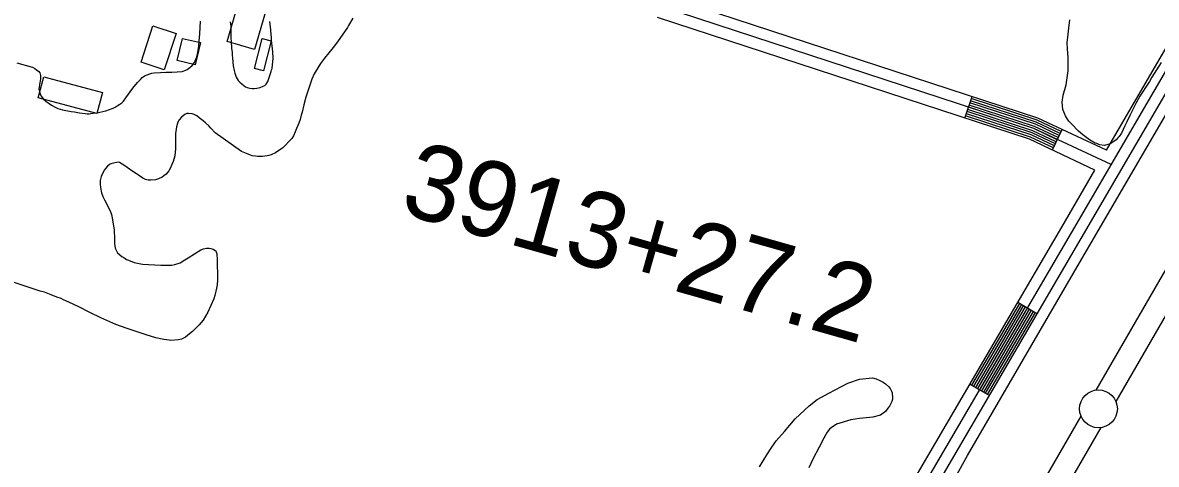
# Model space of a CAD drawing. Extents: x 3297716 to 3335574, y 688621 to 713991.
# Drawn here: x 3318912 to 3320409, y 698473 to 699056 of the extents above; entities that cross this region are included whole.
import ezdxf

# ---------------------------------------------------------------- set-up
doc = ezdxf.new("R2010")
doc.units = 0
for name, color, linetype in [('V-BLDG-OTLN', 7, 'Continuous'), ('V-LEVE-TOET', 7, 'Continuous'), ('V-RIVR-EDGE', 7, 'Continuous'), ('V-ROAD-CNTR', 7, 'Continuous'), ('V-SITE-VEGE', 7, 'Continuous'), ('V-SURV-IDEN', 7, 'Continuous'), ('V-SURV-LINE', 7, 'Continuous')]:
    doc.layers.add(name, color=color, linetype=linetype)

msp = doc.modelspace()

# ---------------------------------------------------------------- linework, layer by layer
at = {"layer": 'V-BLDG-OTLN'}
for points in [[(3319182, 699030.8), (3319202.7, 699101.9), (3319238.8, 699091.4), (3319218.1, 699020.2)], [(3319068.4, 699003.4), (3319084.1, 699051.2), (3319114.8, 699041.1), (3319099.1, 698993.3)], [(3319147, 699029.2), (3319139.9, 698999.8), (3319116.2, 699005.6), (3319123.4, 699034.9)], [(3319240.4, 699031.7), (3319230.2, 698991.8), (3319218.1, 698994.9), (3319228.3, 699034.8)], [(3318939.9, 698984.2), (3319017.4, 698963.2), (3319009.9, 698935.5), (3318932.4, 698956.5)]]:
    msp.add_lwpolyline(points, close=True, dxfattribs=at)
at = {"layer": 'V-LEVE-TOET'}
for points in [[(3320160.1, 698484.1), (3320300.1, 698725), (3320434.4, 698955.1), (3320594.8, 699235.7), (3320725.8, 699463.3), (3320784.5, 699556), (3320783.6, 699571.1)], [(3320135.7, 698439.4), (3320144.1, 698455.5), (3320160.1, 698484.1)]]:
    msp.add_lwpolyline(points, dxfattribs=at)
at = {"layer": 'V-RIVR-EDGE'}
msp.add_spline([(3321618.5, 701061.3), (3321639.2, 701040.9), (3321661.9, 701020.6), (3321674.3, 701007.7), (3321694.2, 700986.1), (3321717.7, 700957.4), (3321720.6, 700953.3), (3321724.7, 700950.8), (3321726.8, 700949.5), (3321730.1, 700946.2), (3321742.9, 700927.1), (3321753.7, 700905.9), (3321756.1, 700893.9), (3321759.8, 700884.4), (3321768.1, 700867.3), (3321776.7, 700853.2), (3321786.6, 700837.5), (3321794.5, 700827.9), (3321804.4, 700817.1), (3321812.7, 700810), (3321821.8, 700809.2), (3321830.1, 700806.7), (3321833.4, 700803.8), (3321835.9, 700798.8), (3321840.8, 700793), (3321849.5, 700787.6), (3321852, 700783.8), (3321866.5, 700765.1), (3321875.5, 700751), (3321880.1, 700741.1), (3321885, 700725.7), (3321889.5, 700717), (3321895.7, 700710.4), (3321901.9, 700699.1), (3321908.1, 700684.6), (3321912.2, 700664.3), (3321919.2, 700623.7), (3321922, 700598.8), (3321922.3, 700564.8), (3321921.8, 700517.6), (3321919.3, 700502.2), (3321913, 700476.1), (3321905.8, 700433), (3321899.5, 700379.6), (3321893.6, 700348.1), (3321887.3, 700316.2), (3321880.2, 700288.9), (3321874.7, 700259), (3321869.3, 700218.8), (3321863.7, 700164.6), (3321860.8, 700141.4), (3321859.5, 700133.9), (3321857.4, 700109.9), (3321857.7, 700080.8), (3321854.3, 700038.6), (3321848, 699987.6), (3321847.8, 699937.5), (3321848.6, 699913.8), (3321849.3, 699873.2), (3321853.8, 699830.5), (3321855, 699803.1), (3321853.3, 699787), (3321851.5, 699762.5), (3321847.4, 699747.6), (3321844.5, 699743.9), (3321843.2, 699728.6), (3321839.4, 699718.2), (3321831.1, 699708.7), (3321827.4, 699705.8), (3321826.9, 699701.7), (3321826.9, 699687.2), (3321823.2, 699678.9), (3321813.6, 699670.6), (3321798.7, 699664.4), (3321785.8, 699644.2), (3321779.9, 699632.6), (3321773.2, 699598.6), (3321768.1, 699540.6), (3321765.1, 699519.9), (3321762.6, 699492.9), (3321757.5, 699458.5), (3321751.3, 699439.5), (3321741.3, 699415.5), (3321732.1, 699391), (3321722.1, 699368.3), (3321716.2, 699354.6), (3321712.5, 699334.7), (3321711.2, 699313.2), (3321708.2, 699269.2), (3321710.2, 699258.9), (3321713.1, 699251), (3321718.9, 699240.6), (3321727.5, 699231.9), (3321733.7, 699226.9), (3321735.8, 699219.9), (3321729.5, 699186.3), (3321720.3, 699159.4), (3321709.1, 699134.5), (3321700.3, 699115.5), (3321685.4, 699100.6), (3321679.1, 699094.4), (3321675, 699087.4), (3321674.5, 699083.6), (3321670.3, 699063.8), (3321660.3, 699031.9), (3321651.2, 699018.6), (3321638.3, 699002.5), (3321632, 698987.6), (3321625.8, 698968.1), (3321619.5, 698936.2), (3321615.7, 698908), (3321607.3, 698875.3), (3321593.5, 698825.6), (3321583.5, 698805.3), (3321580.1, 698792.1), (3321580.1, 698777.6), (3321580.1, 698768), (3321572.2, 698748.2), (3321567.9, 698717.9), (3321559.1, 698663.6), (3321555.7, 698647.1), (3321554.1, 698638.4), (3321550.7, 698631.7), (3321551.5, 698617.6), (3321548.6, 698601.9), (3321548.1, 698586.2), (3321544, 698577.5), (3321538.1, 698566.3), (3321534.4, 698551.4), (3321535.2, 698541.4), (3321533.5, 698532.7), (3321521.4, 698502.1), (3321503.4, 698451.1), (3321490.5, 698421.7), (3321481.4, 698409.3), (3321476.8, 698404), (3321474.3, 698395.3), (3321466.8, 698374.6), (3321458.4, 698355.1), (3321454.3, 698343.9), (3321453, 698339.4), (3321455.9, 698336.4), (3321456.7, 698333.1), (3321454.7, 698329.4), (3321448.8, 698322), (3321440.1, 698313.7), (3321431, 698308.3), (3321420.6, 698301.3), (3321418.1, 698296.3), (3321412.7, 698284.3), (3321407.3, 698277.7), (3321395.6, 698252.5), (3321375.2, 698198.2), (3321359.3, 698158.5), (3321346, 698126.2), (3321337.2, 698093.9), (3321334.2, 698078.9), (3321334.2, 698070.2), (3321336.7, 698059.5), (3321328.7, 698032.1), (3321314.6, 697996.1), (3321306.6, 697968.8), (3321301.2, 697958.4), (3321293.3, 697951.4), (3321284.2, 697934), (3321274.6, 697915.4), (3321271.2, 697904.6), (3321272.4, 697893.8), (3321272.4, 697881.8), (3321266.6, 697862.3), (3321256.9, 697828.4), (3321254.4, 697817.6), (3321249.9, 697808.1), (3321241.5, 697787.8), (3321233.6, 697774.5), (3321226.5, 697762.1), (3321220.3, 697745.6), (3321216.1, 697734), (3321215.7, 697727.3), (3321217.7, 697725.7), (3321219.8, 697723.6), (3321219.4, 697718.6), (3321208.1, 697691.7), (3321197.7, 697668.1), (3321194.8, 697666), (3321191.1, 697666.1), (3321191.5, 697656.5), (3321189, 697651.6), (3321185.6, 697649.1), (3321180.2, 697647.8), (3321181, 697635.8), (3321179.4, 697630.9), (3321174.8, 697625.9), (3321172.3, 697619.3), (3321170.2, 697612.2), (3321164.3, 697585.7), (3321162.7, 697577), (3321158.9, 697575.8), (3321154.3, 697570.8), (3321148.5, 697557.6), (3321144.8, 697550.5), (3321143.9, 697539.3), (3321140.6, 697535.6), (3321134.8, 697529.4), (3321132.7, 697525.3), (3321128.5, 697509.5), (3321122.6, 697486.8), (3321103.1, 697447.4), (3321101, 697441.6), (3321101, 697432.9), (3321091.8, 697415.1), (3321084.3, 697404.4), (3321071.4, 697382), (3321064.3, 697376.6), (3321056.9, 697372.9), (3321048.1, 697363.4), (3321041.1, 697351), (3321031.9, 697332.4), (3321023.6, 697312.1), (3321015.6, 697288.1), (3321006.4, 697254.5), (3320994.8, 697229.7), (3320983.5, 697207.3), (3320979.4, 697203.6), (3320975.6, 697193.7), (3320968.1, 697172.5), (3320962.6, 697145.6), (3320955.9, 697122.4), (3320943.8, 697086.8), (3320940.5, 697069.4), (3320936.3, 697061.1), (3320926.3, 697048.7), (3320920.9, 697043.3), (3320909.6, 697002.3), (3320899.6, 696969.2), (3320887.5, 696935.2), (3320880.8, 696920.3), (3320879.6, 696912.5), (3320883.3, 696900.4), (3320882.8, 696894.6), (3320876.2, 696878.1), (3320871.6, 696854), (3320867, 696835.8), (3320859.9, 696815.9), (3320857.3, 696806.8), (3320853.2, 696794.4), (3320849.8, 696784.5), (3320847.3, 696766.6), (3320843.1, 696755.5), (3320836.1, 696746.8), (3320830.2, 696736.4), (3320825.6, 696714.1), (3320819.8, 696700), (3320814.4, 696700.8), (3320813.5, 696688.4), (3320798.5, 696648.2), (3320788.5, 696625.5), (3320782.7, 696621.7), (3320776.4, 696606.8), (3320773.1, 696599.4), (3320766, 696592.8), (3320752.3, 696573.3), (3320739.4, 696550.1), (3320720.3, 696512.1), (3320700.7, 696473.6), (3320668.6, 696401.5), (3320646.5, 696351.8), (3320619.8, 696291.4), (3320606.9, 696264.1), (3320587.7, 696216.9), (3320576.9, 696191.6), (3320559.8, 696152.3), (3320552.7, 696128.2), (3320546.4, 696106.3), (3320536.4, 696076.5), (3320526.8, 696040.4), (3320506.7, 695984.1), (3320462.5, 695850.3), (3320450.3, 695806), (3320442, 695784.1), (3320420.2, 695702.1), (3320413.9, 695672.2), (3320409.3, 695639.9), (3320408, 695624.2), (3320406.7, 695608.4), (3320408.4, 695594.3), (3320410.8, 695584), (3320416.2, 695571.9), (3320422, 695567.3), (3320430.3, 695563.2), (3320436.9, 695558.2), (3320439.8, 695552.4), (3320445.9, 695539.9), (3320448.8, 695529.2), (3320449.6, 695514.6), (3320448.4, 695507.2), (3320445.8, 695499.3), (3320439.6, 695490.6), (3320432.9, 695478.6), (3320425, 695464.1), (3320423.4, 695454.6), (3320416.7, 695438.9), (3320407.9, 695423.6), (3320400.1, 695416.9), (3320392.2, 695412), (3320377.6, 695405.4), (3320369.8, 695408.3), (3320357.8, 695410.4), (3320346.6, 695411.3), (3320320.4, 695400.1), (3320298, 695386.5), (3320249, 695343.1), (3320201.6, 695295.6), (3320188.3, 695286.5), (3320178, 695282.4), (3320168.4, 695279.5), (3320163.4, 695274.9), (3320158, 695258.8), (3320150.5, 695228.1), (3320140.1, 695207.4), (3320125.5, 695174.3), (3320115.1, 695149.5), (3320110, 695135), (3320108.4, 695129.6), (3320108.4, 695125.9), (3320112.5, 695115.9), (3320113.7, 695108.4), (3320113.3, 695102.6), (3320106.6, 695091.5), (3320104.1, 695086.9), (3320100.4, 695081.5), (3320098.3, 695077.8), (3320098.3, 695074.9), (3320104.9, 695063.7), (3320105.7, 695055.4), (3320108.2, 695041.3), (3320112.7, 695030.1), (3320122.2, 695016.4), (3320128.4, 695010.2), (3320133.8, 695004.4), (3320135.8, 694999.4), (3320135.8, 694993.2), (3320132.5, 694981.2), (3320110.4, 694941.4), (3320095, 694917.8), (3320080, 694902.9), (3320068.4, 694893.4), (3320055.9, 694881.5), (3320033.1, 694848.8), (3319991.9, 694787.9), (3319966.9, 694752.4), (3319939.9, 694710.1), (3319919.9, 694678.7), (3319900.4, 694647.2), (3319884.9, 694618.3), (3319831.2, 694511.9), (3319802.9, 694453.9), (3319782.5, 694411.3), (3319716.3, 694301.2), (3319680.9, 694240.3), (3319651.4, 694187.4), (3319580.2, 694059.1), (3319556.8, 694017.5)], degree=3, dxfattribs=at)
at = {"layer": 'V-ROAD-CNTR'}
for p, q in [((3320156.7, 698929.7), (3320166, 698958.2)), ((3320272.2, 698887.6), (3320285, 698914.7)), ((3320226.4, 698686.5), (3320252.3, 698671.4)), ((3320163.3, 698578.6), (3320189.2, 698563.5))]:
    msp.add_line(p, q, dxfattribs=at)
for points in [[(3320343.6, 698887.1), (3320721.5, 699535), (3320741.7, 699561.4), (3320759.2, 699580.7), (3320775.2, 699596.8), (3320794.8, 699614.1), (3320815.8, 699630.7), (3320844.3, 699653.1), (3320866.3, 699668.9), (3320888.4, 699682.3), (3320911, 699693.8)], [(3319340.9, 697128.7), (3319919.2, 698132), (3320297.5, 698778.2), (3320734, 699526.6), (3320753.2, 699551.8), (3320770, 699570.3), (3320785.5, 699585.9), (3320804.4, 699602.6), (3320825.1, 699618.9), (3320853.3, 699641.1), (3320874.6, 699656.4), (3320895.7, 699669.2), (3320917.8, 699680.4)], [(3319042, 696298.5), (3319112.3, 696457.8), (3319154.8, 696608.1), (3319209.2, 696769.2), (3319213.6, 696783.7), (3319223.6, 696815.4), (3319234.3, 696847.2), (3319245.4, 696878.5), (3319257, 696909.6), (3319269.5, 696940.7), (3319282.2, 696971.4), (3319295.4, 697001.9), (3319309.5, 697032.3), (3319323.8, 697062.4), (3319338.6, 697092.1), (3319354.1, 697121.5), (3319932.2, 698124.5), (3320310.4, 698770.7), (3320746.5, 699518.3)], [(3320350, 698868.3), (3320247.5, 698915.8), (3319755.5, 699076.8), (3319175.5, 699280.9), (3319046.5, 699316.5)], [(3320343.6, 698887.1), (3320253.1, 698929.7), (3319760.3, 699091), (3319534.6, 699170.4)], [(3320328.4, 698861.1), (3320242, 698901.8), (3319750.6, 699062.6)], [(3320281.2, 698906.6), (3320249.8, 698921.4), (3320163.2, 698949.7)], [(3320282.4, 698909.3), (3320250.9, 698924.1), (3320164.2, 698952.5)], [(3320283.7, 698912), (3320252, 698926.9), (3320165.1, 698955.4)], [(3320273.5, 698890.3), (3320243.1, 698904.6), (3320157.6, 698932.5)], [(3320274.8, 698893), (3320244.2, 698907.4), (3320158.6, 698935.4)], [(3320276.1, 698895.7), (3320245.3, 698910.2), (3320159.5, 698938.3)], [(3320277.3, 698898.4), (3320246.4, 698913), (3320160.4, 698941.1)], [(3320278.6, 698901.1), (3320247.5, 698915.8), (3320161.4, 698944)], [(3320279.9, 698903.9), (3320248.6, 698918.6), (3320162.3, 698946.8)], [(3319014.5, 696310.6), (3319084, 696468), (3319126.1, 696617), (3319180.6, 696778.4), (3319185, 696792.6), (3319195.1, 696824.7), (3319205.9, 696856.9), (3319217.2, 696888.7), (3319229.1, 696920.5), (3319241.7, 696952), (3319254.6, 696983.1), (3319268.1, 697014.2), (3319282.3, 697045), (3319296.8, 697075.5), (3319311.9, 697105.8), (3319327.8, 697136), (3319906.3, 698139.6), (3320284.5, 698785.8), (3320328.4, 698861.1)], [(3320165.9, 698577.1), (3320229, 698685)], [(3320168.4, 698575.6), (3320231.6, 698683.5)], [(3320171, 698574.1), (3320234.2, 698682)], [(3320173.6, 698572.6), (3320236.8, 698680.5)], [(3320176.2, 698571.1), (3320239.3, 698678.9)], [(3320178.8, 698569.5), (3320241.9, 698677.4)], [(3320181.4, 698568), (3320244.5, 698675.9)], [(3320184, 698566.5), (3320247.1, 698674.4)], [(3320186.6, 698565), (3320249.7, 698672.9)]]:
    msp.add_lwpolyline(points, dxfattribs=at)
at = {"layer": 'V-SITE-VEGE'}
for points in [[(3318904.5, 699002.6), (3318923.2, 698997.5), (3318925.2, 698996.7), (3318928.3, 698995), (3318930.5, 698993.5), (3318933.4, 698991.1), (3318934.8, 698989.3), (3318935.8, 698985.9), (3318935.7, 698981.5), (3318934.9, 698976.2), (3318934.2, 698973.8), (3318933.7, 698970.4), (3318933.6, 698968.1), (3318934.1, 698964.5), (3318935, 698961.8), (3318936.7, 698958.6), (3318939.6, 698954.5), (3318942.5, 698952), (3318950.2, 698946.8), (3318954.8, 698944.1), (3318958.5, 698942.3), (3318964.5, 698940.5), (3318976, 698938.3), (3318980.6, 698937.7), (3318987.2, 698936.6), (3318994.4, 698935.6), (3318997.4, 698935.3), (3319000, 698935.3), (3319002, 698935.8), (3319005, 698936), (3319010.5, 698936.6), (3319014.2, 698937.3), (3319022, 698939.2), (3319031.6, 698942.6), (3319034.2, 698943.9), (3319037, 698945.6), (3319040.4, 698947.8), (3319043.1, 698949.9), (3319045.3, 698952.1), (3319048.3, 698956.5), (3319057.7, 698969.3), (3319063.6, 698976.8), (3319067.5, 698980.7), (3319070, 698983), (3319073.9, 698985.9), (3319082.5, 698989), (3319085.9, 698989.3), (3319094.2, 698989.9), (3319101.1, 698990.1), (3319109.3, 698990.2), (3319116.2, 698990.6), (3319122.7, 698991.3), (3319127.4, 698992.9), (3319129.4, 698993.7), (3319133, 698996.3), (3319136, 698999.2), (3319139, 699003), (3319142.2, 699010.4), (3319143.4, 699016), (3319144.8, 699024.7), (3319145.3, 699031), (3319146.2, 699041), (3319146.8, 699057.6)], [(3319186.3, 699056.7), (3319186.9, 699051), (3319187.1, 699046.7), (3319187.1, 699034.8), (3319187.5, 699031.1), (3319187.9, 699021.8), (3319188.6, 699016.4), (3319188.8, 699013.3), (3319189.4, 699008.7), (3319190.3, 698998.4), (3319191.4, 698992.6), (3319192.2, 698988.9), (3319194.1, 698983.5), (3319196.7, 698979.3), (3319198.8, 698977.1), (3319201.8, 698974.2), (3319206.4, 698970.9), (3319208.5, 698970), (3319212, 698969.2), (3319215.1, 698968.9), (3319218, 698968.9), (3319221.2, 698969.1), (3319225.8, 698970), (3319229.7, 698971.6), (3319231.9, 698972.8), (3319233.9, 698974.5), (3319235.9, 698977.9), (3319239.5, 698988.4), (3319240.4, 698991.1), (3319240.7, 698993.3), (3319241.5, 698995.2), (3319243.1, 699008.7), (3319242.5, 699017.1), (3319240.8, 699032.6), (3319240.7, 699036.4), (3319240.3, 699039.4), (3319239.9, 699045.9), (3319238.6, 699057)], [(3319348.3, 699061.7), (3319342.6, 699051.9), (3319341, 699049.1), (3319328, 699030.4), (3319322.3, 699022.7), (3319310.7, 699008.9), (3319305.5, 699001.7), (3319297.3, 698988.1), (3319294.1, 698981), (3319291.3, 698973.3), (3319286.3, 698957.3), (3319283.5, 698947.1), (3319281.2, 698937.5), (3319280.1, 698933.4), (3319278.4, 698927.9), (3319276.7, 698923), (3319275.6, 698919.8), (3319273.9, 698915.7), (3319270.9, 698909.1), (3319269.6, 698906.3), (3319267.6, 698902.8), (3319255.8, 698890.5), (3319252.9, 698888.4), (3319246, 698883.8), (3319240.2, 698881.2), (3319237, 698880.2), (3319234.8, 698879.8), (3319228.9, 698879.1)], [(3320416, 699003.2), (3320403.7, 698983.6), (3320400.4, 698977.9), (3320398.8, 698975.2), (3320387.7, 698958.5), (3320382.8, 698949.9), (3320375, 698933.8), (3320370.6, 698924.8), (3320367.8, 698919.2), (3320363.3, 698909.9), (3320360.2, 698905.4), (3320358.6, 698903.5), (3320356.2, 698901.1), (3320353.4, 698898.7), (3320350.5, 698897), (3320348.6, 698895.5), (3320341, 698893.4), (3320334.3, 698894.2), (3320330.8, 698895.9), (3320328.8, 698896.6), (3320321.2, 698901), (3320312.6, 698907.4), (3320306.8, 698912.4), (3320297.7, 698921.4), (3320294.1, 698925.6), (3320292.2, 698928.2), (3320289.3, 698932.5), (3320286.1, 698940.8), (3320284.9, 698950.8), (3320286.4, 698960.1), (3320290.2, 698973.5), (3320290.9, 698976.4), (3320292.9, 698991.9), (3320293.1, 699002.1), (3320292.8, 699009.7), (3320292, 699020.9), (3320291.9, 699028.8), (3320292.8, 699040.2), (3320293.7, 699048.1), (3320295.3, 699059.3)], [(3319228.9, 698879.1), (3319225, 698878.9), (3319222.3, 698879), (3319219.4, 698879.3), (3319215.3, 698880), (3319212.8, 698880.7), (3319207.7, 698882.7), (3319201, 698885.7), (3319166.4, 698910.2), (3319160.6, 698916.2), (3319157.9, 698919.3), (3319153.5, 698923.5), (3319150.4, 698926.2), (3319145.4, 698930), (3319142.2, 698932.4), (3319138.5, 698934.4), (3319135.9, 698935.2), (3319131.3, 698935.9), (3319128.8, 698935.7), (3319126.2, 698934.3), (3319124.4, 698933.1), (3319121.9, 698930.9), (3319118.8, 698927.3), (3319117, 698924.2), (3319115.2, 698918.3), (3319114.7, 698915.2), (3319114, 698909.1), (3319113.9, 698904.2), (3319114, 698895.4), (3319113.9, 698888.9), (3319112.9, 698879.8), (3319110.9, 698872.5), (3319109.3, 698868.2), (3319106.7, 698862.9), (3319105.1, 698860.2), (3319101.5, 698855.8), (3319098.7, 698853.2), (3319096.3, 698851.5), (3319091.4, 698849.4), (3319087.4, 698848.2), (3319081.4, 698847.5), (3319077.9, 698847.5), (3319074.3, 698848.4), (3319070.9, 698850.5), (3319065.1, 698854.5), (3319062.4, 698856.2), (3319056.4, 698860.2), (3319047, 698866.7), (3319040, 698870.8), (3319038.2, 698871.6), (3319033.9, 698870.4), (3319028.7, 698869.3), (3319026.8, 698868.5), (3319024.3, 698866.2), (3319021.4, 698863.2), (3319020.1, 698861.3), (3319018.3, 698858.4), (3319015.8, 698852.6), (3319014.6, 698847.3), (3319014.3, 698842.2), (3319014.7, 698838.2), (3319016.4, 698831.1), (3319018, 698826.2), (3319020, 698821.6), (3319027.6, 698807.1), (3319029.3, 698802.2), (3319030.4, 698797.9), (3319033.1, 698781.8), (3319033.1, 698778.6), (3319033.5, 698773.4), (3319033.5, 698764.2), (3319034.1, 698758.1), (3319037.5, 698751.7), (3319043.1, 698747.1), (3319045.5, 698745.5), (3319049.3, 698743.1), (3319051.7, 698742), (3319059.5, 698739.1), (3319063.7, 698738), (3319070.2, 698736.8), (3319094.6, 698735.5), (3319100.4, 698735.4), (3319103.9, 698735.4), (3319109.2, 698735.6), (3319113.1, 698736.3), (3319119.9, 698738.7), (3319126.4, 698742.5), (3319130.7, 698745.2), (3319147.5, 698755.7), (3319150.9, 698757.1), (3319154.8, 698757.8), (3319158.2, 698757.8), (3319160.6, 698757.5), (3319163.5, 698756.5), (3319167.2, 698754.3), (3319168.4, 698750.6), (3319169, 698742.6), (3319168.9, 698738.6), (3319169.3, 698720.8), (3319169.4, 698716), (3319168.9, 698709.4)], [(3319168.9, 698709.4), (3319168.1, 698705), (3319166, 698695.5), (3319164.6, 698691.2), (3319156.5, 698673.5), (3319153.6, 698668.2), (3319150.3, 698663), (3319145, 698656.6), (3319136.3, 698647.9), (3319132.6, 698644.7), (3319127, 698640.6), (3319123.8, 698638.5), (3319121.8, 698637.7), (3319118.1, 698636.8), (3319107.9, 698636.2), (3319105.5, 698636.4), (3319098.5, 698637.3), (3319088, 698639.6), (3319075.4, 698643.4), (3319054, 698650.4), (3319048.6, 698652.2), (3319035.3, 698657.2), (3319027, 698660.7), (3319015.1, 698665.9), (3319000.6, 698672.9), (3318986.1, 698680.3), (3318973, 698686.8), (3318966.2, 698689.6), (3318962.7, 698691.3), (3318957.4, 698693.3), (3318949.9, 698696.4), (3318941.1, 698699.9), (3318935.3, 698701.3), (3318890.1, 698716.2)], [(3319885.5, 698469.2), (3319894.9, 698485), (3319896.7, 698487.7), (3319899.1, 698491.4), (3319907.5, 698503.5), (3319918.3, 698516.1), (3319932.3, 698532.8), (3319950.7, 698549.9), (3319961.6, 698558.3), (3319977.1, 698566.5), (3320001.8, 698579.7), (3320017.6, 698585.2), (3320034.6, 698586.7), (3320039.6, 698585.5), (3320043.3, 698583.9), (3320048.5, 698581.1), (3320051.7, 698578.8), (3320056.1, 698574.9), (3320057.9, 698572.8), (3320059.5, 698569.4), (3320060.5, 698566.8), (3320061.2, 698560.6), (3320060.9, 698558.5), (3320060.1, 698555.7), (3320056.8, 698549.5), (3320054.9, 698546.6), (3320051.6, 698542.2), (3320045, 698537.5), (3320034.9, 698535.1), (3320017.2, 698533.3), (3320005.8, 698531.2), (3319987.1, 698525.5), (3319985.3, 698524.5), (3319980.3, 698521.4), (3319977.9, 698519.1), (3319974.8, 698515), (3319972.9, 698512), (3319970.3, 698507.3), (3319964.2, 698495.2), (3319955.9, 698479.4), (3319950.3, 698468.1)]]:
    msp.add_lwpolyline(points, dxfattribs=at)
at = {"layer": 'V-SURV-LINE'}
for points in [[(3320330, 698570.7), (3320955.9, 699652.3)], [(3320981.9, 699637.3), (3320356, 698555.7)], [(3319392.3, 696947.9), (3320310, 698536.1)], [(3320336, 698521.1), (3319418.2, 696932.8)]]:
    msp.add_lwpolyline(points, dxfattribs=at)
msp.add_circle((3320333, 698545.9), 25, dxfattribs=at)

# ---------------------------------------------------------------- texts
at = {"layer": 'V-SURV-IDEN'}
msp.add_text('3913+27.2', height=100, rotation=344.1997, dxfattribs=at).set_placement((3319407.8, 698805))

doc.saveas('drawing.dxf')
